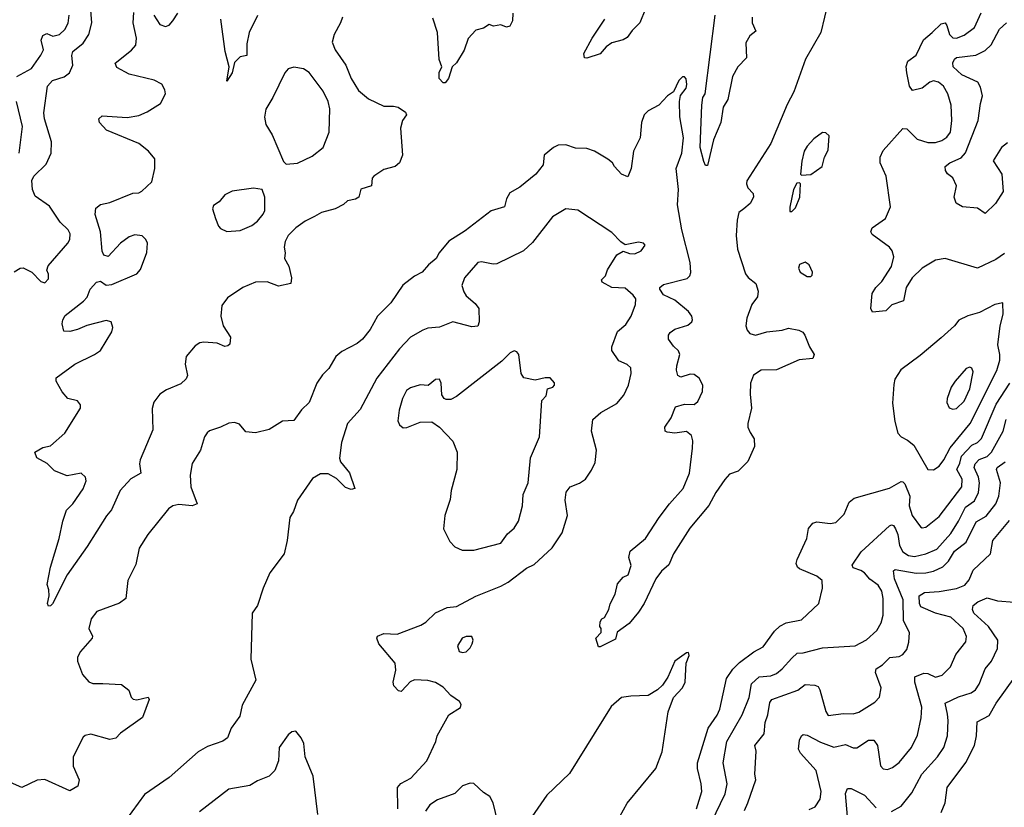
# Model space of a CAD drawing. Extents: x 1468344 to 1613994, y 525695 to 643861.
# Tile 388 of 427: x 1584754 to 1589894, y 607402 to 611512. Entities that reach past the tile are written whole.
import ezdxf

# ---------------------------------------------------------------- set-up
doc = ezdxf.new("R2010")
doc.units = 0

msp = doc.modelspace()

# ---------------------------------------------------------------- linework, layer by layer
at = {"layer": '0CON10XD'}
for points in [[(1584725, 610196.5), (1584755.5, 610214.5), (1584772.5, 610217.5), (1584817.5, 610195), (1584865, 610146), (1584885, 610139.2), (1584905, 610160), (1584904.2, 610184.2), (1584895.8, 610205), (1584902.5, 610227.5), (1585004.4, 610345), (1585015.5, 610365), (1585018.1, 610395), (1585007.5, 610415), (1584965.4, 610455.4), (1584908.9, 610538.9), (1584835, 610590.8), (1584820.9, 610625), (1584817.6, 610672.4), (1584828.1, 610695), (1584892.2, 610757.8), (1584918.5, 610815), (1584919.6, 610875), (1584883.1, 610995), (1584879.2, 611025), (1584899.4, 611165), (1584924.2, 611195), (1584986, 611214), (1585013.3, 611235), (1585030.9, 611275), (1585025.6, 611325), (1585031.1, 611345), (1585085, 611388.4), (1585115.3, 611435), (1585130, 611495), (1585121.3, 611605)], [(1588974.4, 611605), (1588936.2, 611445), (1588856.1, 611305), (1588794.7, 611135), (1588760.6, 611069.4), (1588675.4, 610865), (1588549.8, 610670.2), (1588547.8, 610655), (1588554.5, 610635), (1588583.3, 610605), (1588584.5, 610585), (1588567.6, 610552.4), (1588534, 610524), (1588507.8, 610505), (1588498.8, 610465), (1588493.9, 610385), (1588502, 610315), (1588543.8, 610185), (1588556.7, 610166.7), (1588597.1, 610135), (1588610, 610095), (1588605.8, 610065), (1588576.9, 610025), (1588550.4, 609955), (1588545.6, 609915), (1588551.1, 609891.1), (1588565, 609874.3), (1588595, 609865.6), (1588655, 609883.1), (1588735, 609891.2), (1588767, 609903), (1588821.7, 609891.7), (1588841.7, 609881.7), (1588853.3, 609865), (1588876.7, 609805), (1588902, 609765), (1588895, 609743.8), (1588823.2, 609736.8), (1588705, 609685.6), (1588625, 609683.1), (1588585, 609657.1), (1588569.2, 609615), (1588567.6, 609557.6), (1588574.6, 609485), (1588554.6, 609405), (1588555.5, 609385), (1588567.9, 609357.9), (1588589.2, 609325), (1588590.8, 609285), (1588555, 609206.7), (1588505, 609156.2), (1588459.3, 609140.7), (1588435, 609112.5), (1588387.5, 609045), (1588352.3, 608977.7), (1588251.9, 608858.1), (1588167.5, 608725), (1588142.3, 608667.7), (1588105, 608634), (1588074.2, 608595), (1588014, 608465), (1587985, 608421.2), (1587935, 608361.2), (1587873.3, 608316.7), (1587865, 608280), (1587785, 608240), (1587775, 608240), (1587762.5, 608285), (1587790, 608315), (1587790, 608335), (1587782.5, 608345), (1587785, 608370), (1587792.5, 608385), (1587806.7, 608393.3), (1587830, 608435), (1587836.7, 608463.3), (1587862.5, 608515), (1587875, 608567.5), (1587905, 608603.3), (1587930, 608615), (1587946.4, 608663.6), (1587933.8, 608705), (1587941.7, 608738.3), (1588021.4, 608805), (1588091.8, 608915), (1588145.6, 608985), (1588218.2, 609065), (1588250.8, 609145), (1588265.9, 609275.9), (1588267.5, 609315), (1588261.5, 609341.5), (1588235, 609363.6), (1588174.5, 609354.5), (1588135, 609359.2), (1588123.3, 609365), (1588122, 609385), (1588155.8, 609435), (1588178, 609492), (1588225, 609505.8), (1588275, 609504.2), (1588295, 609518.8), (1588317.9, 609572.1), (1588320, 609605), (1588301.3, 609641.3), (1588275, 609660.8), (1588255, 609662.9), (1588205, 609646.7), (1588190, 609655), (1588182.5, 609682.5), (1588184.3, 609705), (1588200, 609765), (1588193.6, 609783.6), (1588167.9, 609807.9)], [(1584738.6, 611215), (1584815, 611256.7), (1584863.4, 611326.6), (1584877.7, 611355), (1584865.4, 611405), (1584875, 611428.9), (1584895, 611439.1), (1584926.3, 611426.3), (1584962.2, 611435), (1584989.6, 611460.4), (1585006.4, 611493.6), (1585012.8, 611535)], [(1584978.6, 608895), (1584997.9, 608952.1), (1585031.9, 608985), (1585085.3, 609064.7), (1585100.9, 609105), (1585098.1, 609125), (1585075, 609145.6), (1585001.2, 609131.2), (1584935, 609158), (1584896.6, 609196.6), (1584842.5, 609225), (1584833.3, 609255), (1584875, 609280), (1584915, 609288.8), (1584990, 609355), (1585071.2, 609485), (1585071.7, 609501.7), (1585055, 609523.3), (1585005.9, 609535.9), (1584975, 609570), (1584944, 609625), (1584945, 609642.5), (1585042.5, 609715), (1585145, 609764), (1585175, 609786), (1585235, 609883.8), (1585239.4, 609905), (1585232, 609935), (1585205, 609942.7), (1585104.7, 609915.3), (1585055.4, 609894.6), (1585015, 609884.2), (1584985, 609886.7), (1584976, 609925), (1584978.8, 609945), (1584991.7, 609968.3), (1585087.6, 610042.4), (1585105.7, 610064.3), (1585122.5, 610105), (1585155, 610142.5), (1585175, 610147.5), (1585205, 610126.2), (1585235, 610129.2), (1585365, 610186), (1585385, 610208.8), (1585417, 610297), (1585421.5, 610345), (1585413.1, 610365), (1585393.7, 610383.7), (1585355, 610389.1), (1585325, 610379.5), (1585280, 610345), (1585215, 610276.2), (1585192.3, 610282.3), (1585184.1, 610304.1), (1585175.5, 610405), (1585148.5, 610495), (1585152.1, 610527.9), (1585175, 610548), (1585225, 610557.5), (1585345, 610605.7), (1585375, 610608), (1585392.3, 610617.7), (1585444.4, 610665.6), (1585460, 610735), (1585460, 610785), (1585426.4, 610826.4), (1585375, 610865.6), (1585206.2, 610935), (1585171.2, 610975), (1585166.2, 610995), (1585185, 611009.2), (1585315, 611001.2), (1585375, 611012.3), (1585419.1, 611030.9), (1585489.4, 611075), (1585514.2, 611125), (1585512, 611145), (1585495.5, 611175.5), (1585456.6, 611196.6), (1585325, 611227.5), (1585261.7, 611261.7), (1585252.5, 611285), (1585337.4, 611352.6), (1585360.5, 611379.5), (1585362.9, 611415), (1585345.8, 611495), (1585350.3, 611549.7)], [(1586438.9, 611525), (1586428.9, 611495), (1586395, 611433.8), (1586384.4, 611395), (1586400, 611355), (1586456.5, 611275), (1586484.5, 611204.5), (1586522.1, 611142.1), (1586575, 611098.8), (1586655, 611061.2), (1586705, 611061.2), (1586730, 611055), (1586768.3, 611028.3), (1586772.5, 611015), (1586752.5, 610985), (1586742.5, 610945), (1586752.5, 610805), (1586736.2, 610765), (1586713.9, 610746.1), (1586655, 610730), (1586602.5, 610695), (1586593.3, 610685), (1586590, 610645), (1586535, 610627.5), (1586523.6, 610586.4), (1586507.5, 610575), (1586465, 610566.7), (1586445, 610547.5), (1586400, 610525), (1586330, 610505), (1586292.5, 610485), (1586245, 610461.2), (1586195, 610426.2), (1586156.2, 610385), (1586140, 610355), (1586134, 610325), (1586140, 610295), (1586136.2, 610265), (1586158.8, 610225), (1586173.3, 610165), (1586170, 610135), (1586105, 610120.5), (1586045, 610143.8), (1585985, 610142.1), (1585919.2, 610115), (1585839.1, 610060.9), (1585809.1, 610020.9), (1585804.5, 609965.5), (1585816.4, 609915), (1585854.4, 609855), (1585850.7, 609819.3), (1585840.7, 609809.3), (1585825, 609806.2), (1585785, 609824.4), (1585715, 609829.2), (1585694.7, 609825.3), (1585669.3, 609810.7), (1585623.1, 609755), (1585616.9, 609715), (1585630, 609655), (1585622.3, 609637.7), (1585595, 609612.5), (1585519.7, 609580.3), (1585485, 609557.5), (1585454.1, 609515.9), (1585446.2, 609483.8), (1585448.9, 609371.1), (1585383.3, 609215), (1585379.6, 609195), (1585386, 609145), (1585333.2, 609116.8), (1585279.2, 609055), (1585232.5, 608955), (1585206.2, 608923.8), (1585106.7, 608763.3), (1585000.8, 608615), (1584925, 608463.8), (1584915, 608453.3), (1584905, 608452.5), (1584898.8, 608465), (1584908, 608505), (1584906.7, 608536.7), (1584897.5, 608565), (1584914.2, 608655), (1584959.4, 608805), (1584978.6, 608895)], [(1585454.2, 611535), (1585485, 611486.2), (1585515, 611476), (1585535, 611483.8), (1585554, 611505), (1585579.4, 611545)], [(1585995.9, 611534.1), (1585952.5, 611445), (1585938.8, 611385), (1585940, 611325), (1585905, 611317.5), (1585875, 611287.5), (1585863.3, 611235), (1585835, 611190), (1585847.5, 611265), (1585826.9, 611345), (1585803.8, 611513.8)], [(1587328, 611545), (1587326.2, 611505), (1587313, 611477), (1587295, 611473.3), (1587265, 611484), (1587228, 611478), (1587205, 611486.2), (1587175, 611468), (1587135, 611456.7), (1587095, 611413.3), (1587075, 611352.5), (1587034.1, 611285.9), (1587012.5, 611265), (1586992.5, 611205), (1586975, 611182.5), (1586965, 611182.5), (1586943.3, 611205), (1586943.9, 611236.1), (1586957.5, 611265), (1586943.9, 611303.9), (1586934.4, 611445), (1586910.3, 611520.3)], [(1588021.7, 611568.3), (1587991.2, 611495), (1587951.2, 611455), (1587925, 611418), (1587905, 611406), (1587845, 611391.2), (1587815, 611370), (1587785, 611333.3), (1587715, 611310), (1587703, 611313), (1587698.8, 611335), (1587742.5, 611415), (1587809.5, 611515)], [(1588578.5, 611525), (1588578.1, 611495), (1588597.5, 611452.5), (1588565, 611428), (1588545, 611390), (1588548, 611312), (1588503.7, 611266.3), (1588474.5, 611215), (1588450.8, 611095), (1588426.7, 611055), (1588414, 610975), (1588376, 610885), (1588345, 610750), (1588335, 610750), (1588325, 610772.5), (1588306.9, 610845), (1588315.4, 611065.4), (1588321.1, 611105), (1588332, 611125), (1588384.4, 611535.6)], [(1589895, 610291.9), (1589849.8, 610260.2), (1589755, 610214.5), (1589585, 610265.8), (1589535, 610257.1), (1589465, 610215.5), (1589413.8, 610165), (1589382.7, 610115), (1589368.8, 610045), (1589306.8, 610023.2), (1589275, 609992), (1589206.4, 609986.4), (1589198, 610005), (1589205, 610082.5), (1589224, 610115), (1589254.2, 610145), (1589305, 610224.2), (1589318.2, 610275), (1589309.2, 610305), (1589294.5, 610325), (1589205, 610390), (1589197.5, 610405), (1589203.8, 610425), (1589273.3, 610475), (1589300, 610535), (1589278, 610695), (1589246.9, 610765), (1589246.9, 610795), (1589261.7, 610828.3), (1589365, 610944.2), (1589385, 610942), (1589438.8, 610888.8), (1589495, 610871.1), (1589535, 610871.6), (1589568.5, 610881.5), (1589595, 610898.5), (1589612.9, 610925), (1589620.8, 610985), (1589616.8, 611065), (1589600, 611125), (1589576.4, 611165), (1589551.4, 611185), (1589525, 611193.2), (1589504.8, 611185.2), (1589465, 611154.4), (1589415, 611142), (1589399.2, 611165), (1589385.6, 611235), (1589382.2, 611267.8), (1589390, 611295), (1589435, 611325.8), (1589472.8, 611407.2), (1589518, 611445), (1589565, 611490), (1589585, 611495.8), (1589595, 611482), (1589607.6, 611435), (1589625, 611416.7), (1589645, 611414.7), (1589685, 611431.2), (1589738.3, 611471.7), (1589773.4, 611546.6)], [(1589910.4, 610869.6), (1589880.4, 610845), (1589836.7, 610775), (1589880.9, 610705), (1589889.2, 610615), (1589847.8, 610552.2), (1589795, 610501.2), (1589755, 610527.5), (1589675.9, 610535.9), (1589643.8, 610555), (1589632.5, 610585), (1589644.3, 610645), (1589625, 610685.8), (1589597.9, 610707.9), (1589588, 610725), (1589586.2, 610745), (1589610, 610765), (1589668.4, 610791.6), (1589692.4, 610817.6), (1589758.4, 610985), (1589769.2, 611075), (1589780, 611115), (1589770.2, 611160.2), (1589756.7, 611185), (1589673.1, 611223.1), (1589628.2, 611265), (1589625, 611286.2), (1589634, 611306), (1589645.4, 611314.6), (1589745, 611326.6), (1589795, 611350), (1589825, 611380.6), (1589868.6, 611461.4), (1589905.3, 611494.7)], [(1586145, 610757.5), (1586205, 610763.8), (1586281.2, 610798.8), (1586337.5, 610845), (1586369.4, 610925), (1586373, 611047), (1586363.9, 611085), (1586338.9, 611138.9), (1586265, 611236.7), (1586235, 611254.5), (1586185, 611263.3), (1586155.4, 611254.6), (1586138.9, 611235), (1586075.3, 611105), (1586038.4, 611045), (1586032.7, 611002.7), (1586038.1, 610965), (1586071.4, 610911.4), (1586131.7, 610771.7), (1586145, 610757.5)], [(1588167.9, 609807.9), (1588142, 609845), (1588142, 609865), (1588149.7, 609880.3), (1588173.8, 609896.2), (1588242, 609918), (1588262.5, 609935), (1588265.7, 609945), (1588263.3, 609965), (1588245, 609989.5), (1588175, 610048.8), (1588115.5, 610075.5), (1588096, 610105), (1588096.2, 610115), (1588115, 610130.8), (1588238.5, 610161.5), (1588253.1, 610175), (1588257.7, 610192.3), (1588254.7, 610245), (1588211.6, 610415), (1588187.6, 610545), (1588194, 610625), (1588180.9, 610735), (1588210, 610815), (1588219.6, 610895), (1588200.5, 611005), (1588198, 611085), (1588204, 611116), (1588233.1, 611155), (1588237, 611173), (1588232.9, 611202.9), (1588225, 611213.3), (1588215, 611213.8), (1588195, 611193.8), (1588166.7, 611135), (1588136.4, 611113.6), (1588091.2, 611065), (1588034.3, 611035.7), (1588014.3, 611015.7), (1588000.8, 610975), (1587993.5, 610895), (1587957.8, 610825), (1587945.5, 610734.5), (1587928.3, 610691.7), (1587895, 610706.2), (1587858.8, 610745), (1587848.8, 610765), (1587825, 610784.2), (1587755.5, 610825.5), (1587715, 610840), (1587655, 610841.2), (1587605, 610859.2), (1587565, 610857.5), (1587540, 610845), (1587491.2, 610805), (1587487.5, 610755), (1587448.8, 610705), (1587365, 610637.5), (1587312.1, 610607.9), (1587295, 610577.5), (1587285.6, 610534.4), (1587215, 610514.5), (1587079.5, 610410.5), (1586994.6, 610355.4), (1586944.6, 610295.4), (1586928, 610265), (1586887.3, 610232.7), (1586855.9, 610194.1), (1586815, 610173.3), (1586754.1, 610125.9), (1586691.2, 610035), (1586622, 609965), (1586584.4, 609895.6), (1586543.8, 609845), (1586515, 609822), (1586435, 609781.2), (1586405, 609753.8), (1586367.6, 609692.4), (1586335, 609658.8), (1586305.8, 609615), (1586265.7, 609514.3), (1586224.2, 609475.8), (1586185, 609420), (1586125, 609417.5), (1586056.8, 609373.2), (1585984.1, 609355.9), (1585935, 609362), (1585900.5, 609400.5), (1585875, 609410.8), (1585845, 609406.9), (1585802.5, 609385), (1585745, 609366), (1585733.2, 609356.8), (1585719.2, 609335), (1585697.5, 609265), (1585653.8, 609196.2), (1585644.6, 609135.4), (1585646.9, 609075), (1585680, 608985), (1585655, 608974.4), (1585585, 608982.9), (1585553.8, 608975), (1585530.6, 608959.4), (1585423.1, 608825), (1585376.9, 608755), (1585360.9, 608669.1), (1585318.2, 608585), (1585308.2, 608491.8), (1585275, 608466.7), (1585156.8, 608423.2), (1585127.5, 608385), (1585114.3, 608335), (1585133.8, 608295), (1585132.5, 608285), (1585072, 608215), (1585056.2, 608185), (1585056.2, 608165), (1585081.2, 608095), (1585115, 608056.7), (1585135, 608048), (1585188.3, 608048.3), (1585285, 608043.8), (1585324.1, 608014.1), (1585336.4, 607976.4), (1585346.4, 607966.4), (1585365, 607963.8), (1585425, 607976.7), (1585430, 607965), (1585395, 607870), (1585280.6, 607789.4), (1585255, 607763.8), (1585225, 607756.2), (1585125, 607783.3), (1585095, 607776.7), (1585085, 607767.5), (1585033.8, 607665), (1585033.3, 607616.7), (1585063.6, 607546.4), (1585058, 607512), (1585015, 607488.8), (1584885, 607546.7), (1584845, 607544.3), (1584765, 607506), (1584705, 607530.8)], [(1584750.9, 610815), (1584768.2, 610955), (1584737.9, 611085)], [(1588835, 610700), (1588885, 610703.3), (1588943.6, 610746.4), (1588956.1, 610793.9), (1588975, 610830), (1588980, 610905), (1588961.7, 610921.7), (1588945, 610922.5), (1588900.7, 610889.3), (1588865, 610852.5), (1588848.8, 610825), (1588836.4, 610773.6), (1588830, 610705), (1588835, 610700)], [(1588785, 610510), (1588805, 610530), (1588826.7, 610585), (1588830, 610655), (1588825, 610660), (1588811.7, 610658.3), (1588793.9, 610626.1), (1588773.9, 610533.9), (1588775, 610510), (1588785, 610510)], [(1585835, 610406), (1585905, 610412.2), (1585965, 610438), (1585995, 610461.2), (1586025, 610497.5), (1586033.6, 610516.4), (1586033.3, 610585), (1586020, 610625), (1585975, 610632.5), (1585862.7, 610617.3), (1585825, 610598), (1585795, 610561.2), (1585765, 610542.5), (1585761.2, 610525), (1585776, 610475), (1585792, 610435), (1585803, 610423), (1585835, 610406)], [(1586727.5, 607395), (1586726, 607505), (1586743.4, 607526.6), (1586796, 607555), (1586878.6, 607645), (1586925.8, 607745), (1586934.2, 607775), (1586993.8, 607885), (1587055, 607923.3), (1587058.3, 607938.3), (1587050, 607955), (1587005, 607985.8), (1586965, 608029.5), (1586925, 608053.3), (1586885, 608064.5), (1586815, 608068.1), (1586792.6, 608057.4), (1586773.4, 608036.6), (1586745, 608006.7), (1586730.7, 608010.7), (1586706.4, 608036.4), (1586704, 608055), (1586717.7, 608117.7), (1586713.9, 608153.9), (1586628.8, 608255), (1586618.8, 608285), (1586621.2, 608295), (1586655, 608308.6), (1586725, 608305.6), (1586848.1, 608351.9), (1586875, 608368.8), (1586925, 608416.2), (1586985.9, 608444.1), (1587035, 608450.8), (1587135.7, 608504.3), (1587265, 608555.6), (1587303.6, 608576.4), (1587400.6, 608649.4), (1587440.3, 608669.7), (1587533.7, 608756.3), (1587586.5, 608835), (1587614.6, 608925), (1587602.2, 609005), (1587606.7, 609046.7), (1587628, 609075), (1587675.8, 609094.2), (1587707.1, 609115), (1587739.3, 609160.7), (1587758.7, 609201.3), (1587765.4, 609265.4), (1587739.2, 609365), (1587745.8, 609425), (1587788.3, 609461.7), (1587871.3, 609508.7), (1587907.9, 609552.1), (1587932, 609605), (1587946.1, 609665), (1587944.3, 609695), (1587925, 609712.2), (1587881.7, 609731.7), (1587845.5, 609785), (1587844.5, 609805), (1587874.5, 609885), (1587918, 609922), (1587945.4, 609965), (1587969.7, 610025), (1587970.3, 610055), (1587957.3, 610075), (1587915, 610110), (1587845, 610113.8), (1587795, 610142.9), (1587792.2, 610155), (1587812.2, 610175), (1587823.1, 610206.9), (1587871.2, 610285), (1587905, 610303.3), (1587938.3, 610291.7), (1587965, 610289.2), (1587998.8, 610305), (1588020, 610335), (1588010, 610345), (1587985, 610351.2), (1587915, 610337.5), (1587892.3, 610352.3), (1587845, 610402), (1587668.3, 610518.3), (1587605, 610524), (1587536.2, 610483.8), (1587431.5, 610348.5), (1587384.7, 610305.3), (1587245, 610238.6), (1587225, 610235.8), (1587165, 610248), (1587145.8, 610244.2), (1587076, 610164), (1587062.2, 610125), (1587072.1, 610092.1), (1587085, 610070.8), (1587131.4, 610031.4), (1587150.6, 610005), (1587152.2, 609935), (1587145, 609913.1), (1587115, 609909.4), (1587015, 609935.6), (1586945, 609906.9), (1586885, 609901.9), (1586858.2, 609891.8), (1586794.2, 609855.8), (1586736.2, 609795), (1586618.9, 609641.1), (1586531.8, 609478.2), (1586465.4, 609404.6), (1586434.7, 609305.3), (1586424.1, 609224.1), (1586428.8, 609205), (1586475, 609148), (1586503.3, 609065), (1586485, 609060.9), (1586455, 609070.9), (1586407.7, 609117.7), (1586365, 609141.8), (1586325, 609141.3), (1586282.3, 609117.7), (1586204.4, 609005), (1586183.1, 608945), (1586163.6, 608915), (1586150.4, 608795), (1586135.3, 608724.7), (1586060, 608625), (1586024.6, 608545), (1585994.5, 608455.5), (1585967.5, 608415), (1585960, 608175), (1585986, 608065), (1585916, 607936), (1585903, 607877), (1585857.5, 607815), (1585838.8, 607765), (1585815, 607747.5), (1585735, 607719.4), (1585685, 607691.5), (1585535, 607557.1), (1585405, 607469.2), (1585306.2, 607333.8)], [(1588865, 610171.2), (1588885, 610172.5), (1588891.7, 610178.3), (1588892.5, 610195), (1588875, 610232.5), (1588855, 610246.2), (1588825, 610233.8), (1588820, 610215), (1588829.2, 610195), (1588865, 610171.2)], [(1589525, 609163.8), (1589555, 609182.5), (1589579.1, 609215), (1589611.7, 609278.3), (1589715.8, 609404.2), (1589855, 609681.1), (1589870.8, 609735), (1589870.8, 609765), (1589860, 609815), (1589872.6, 609915), (1589888.2, 609975), (1589886.7, 610035), (1589845, 610025.7), (1589765.4, 609984.6), (1589703.4, 609966.6), (1589656.6, 609943.4), (1589634.2, 609915), (1589565, 609851.1), (1589455, 609759.2), (1589353.8, 609685), (1589323.2, 609636.8), (1589317.5, 609607.5), (1589311.2, 609511.2), (1589322, 609415), (1589338.8, 609355), (1589356.2, 609335), (1589388.6, 609318.6), (1589421.7, 609291.7), (1589494.3, 609164.3), (1589525, 609163.8)], [(1587064.2, 608744.2), (1587125, 608744.3), (1587265, 608780), (1587300.7, 608829.3), (1587335, 608858.8), (1587358, 608895), (1587379.2, 608975), (1587383.1, 609035), (1587408.1, 609095), (1587420.6, 609225), (1587466.9, 609335), (1587480, 609525), (1587501.7, 609548.3), (1587510, 609585), (1587537.5, 609595), (1587546, 609604), (1587546.1, 609616.1), (1587523, 609643), (1587497, 609643), (1587445, 609630), (1587385, 609642.5), (1587372, 609665), (1587359.2, 609765), (1587349.4, 609779.4), (1587335, 609784), (1587315, 609774), (1587270.2, 609729.8), (1587035, 609545.7), (1587005, 609530), (1586980.7, 609529.3), (1586970, 609535), (1586958, 609555), (1586954.3, 609615), (1586945, 609635.8), (1586925, 609634), (1586886.2, 609603.8), (1586845, 609606.5), (1586795, 609591.4), (1586773.7, 609576.3), (1586751.9, 609535), (1586734.1, 609474.1), (1586728.8, 609418.8), (1586737, 609397), (1586755, 609382.5), (1586775, 609383.3), (1586845, 609411.2), (1586905, 609413.8), (1586945, 609386.2), (1587015, 609313.3), (1587038, 609255), (1587035.7, 609165), (1587006, 609055), (1587001.2, 609008.8), (1586974.2, 608925), (1586966.2, 608855), (1586999.5, 608789.5), (1587025, 608762), (1587064.2, 608744.2)], [(1589625, 609479.4), (1589645, 609482.5), (1589685, 609521.8), (1589714.7, 609585), (1589731.1, 609675), (1589725, 609693.8), (1589715, 609698.6), (1589695, 609691.4), (1589637.8, 609625), (1589617.5, 609595), (1589596.7, 609535), (1589594.6, 609514.6), (1589606.7, 609486.7), (1589625, 609479.4)], [(1588286.7, 607395), (1588314.5, 607485), (1588312.2, 607525), (1588291.8, 607605), (1588292.2, 607635), (1588348.7, 607815), (1588395, 607882.9), (1588409.1, 607915), (1588444.6, 608075), (1588476.9, 608123.1), (1588512.4, 608157.6), (1588587.1, 608212.9), (1588635, 608239.2), (1588695, 608320.8), (1588722.8, 608347.2), (1588755, 608364), (1588835, 608380.8), (1588926, 608465), (1588945.6, 608545), (1588942.9, 608585), (1588915, 608608.6), (1588825, 608645.8), (1588814.2, 608655), (1588808.1, 608675), (1588812.2, 608695), (1588864.2, 608805), (1588872.4, 608857.6), (1588895, 608884.3), (1588915, 608891.9), (1588985, 608883.3), (1589015, 608888.9), (1589059.1, 608930.9), (1589085, 608993.8), (1589110, 609015), (1589295, 609067.3), (1589355, 609102.5), (1589365, 609101.1), (1589375, 609089.2), (1589400.9, 609025), (1589397.8, 608975), (1589413.3, 608925), (1589456.4, 608866.4), (1589465, 608860.6), (1589485, 608864.5), (1589555, 608919.6), (1589671.8, 609075), (1589674.2, 609115), (1589647.1, 609165), (1589662.3, 609197.7), (1589670.4, 609235), (1589725, 609291.9), (1589755, 609306.4), (1589775, 609326.4), (1589851.9, 609505), (1589922.5, 609615)], [(1588365.7, 607324.3), (1588437.5, 607472.5), (1588446.7, 607525), (1588426.7, 607635), (1588446.5, 607745), (1588525.6, 607884.4), (1588562.6, 607975), (1588574.1, 608045.9), (1588615, 608083.8), (1588675, 608088.1), (1588705, 608100.6), (1588735.2, 608124.8), (1588785, 608180.6), (1588813.5, 608206.5), (1588845, 608208.9), (1588945, 608234.4), (1589115, 608245.4), (1589175, 608276.2), (1589228, 608325), (1589251.2, 608365), (1589261.9, 608405), (1589262.4, 608492.4), (1589255, 608529.2), (1589235, 608561.1), (1589191.7, 608591.7), (1589164.4, 608625), (1589145, 608638.5), (1589105, 608651.5), (1589099.4, 608665), (1589146.4, 608735), (1589295, 608871.4), (1589305, 608876.7), (1589315, 608871.9), (1589326.8, 608855), (1589338.9, 608825), (1589347.8, 608767.8), (1589365, 608735.4), (1589395, 608715.3), (1589425, 608711.6), (1589485, 608724.2), (1589541.5, 608748.5), (1589615, 608830.9), (1589656, 608895), (1589691.6, 608968.4), (1589738.8, 609001.2), (1589760.3, 609045), (1589765.7, 609095), (1589759.8, 609125), (1589737.3, 609175), (1589742.2, 609195), (1589763, 609217), (1589805, 609233), (1589828.3, 609255), (1589888.1, 609365), (1589904.9, 609425.1)], [(1588538.5, 607385), (1588554.7, 607425.3), (1588597.5, 607545), (1588592.2, 607575), (1588599.5, 607695), (1588591.9, 607725), (1588641.1, 607785), (1588645.6, 607845), (1588660, 607885), (1588670.8, 607949.2), (1588680, 607965), (1588817, 608013), (1588855, 608043.3), (1588905, 608040), (1588921.7, 608031.7), (1588931.1, 608015), (1588962.8, 607902.8), (1588975, 607881.2), (1589055, 607891.5), (1589105, 607890.4), (1589135, 607898.2), (1589219.2, 607950.8), (1589242.6, 607977.4), (1589250.9, 608025), (1589221.3, 608105), (1589224.5, 608125), (1589259.2, 608145), (1589296.8, 608183.2), (1589345, 608189.2), (1589365, 608199.6), (1589386.1, 608225), (1589396.2, 608263.8), (1589398.9, 608315), (1589368.2, 608375), (1589367, 608485), (1589320.8, 608595), (1589315, 608636.2), (1589325, 608643.5), (1589435, 608623.7), (1589485, 608625.2), (1589525, 608633.6), (1589573.7, 608656.3), (1589603.4, 608686.6), (1589635, 608739.2), (1589694.8, 608785.2), (1589747.5, 608892.5), (1589799.1, 608920.9), (1589849.7, 608985), (1589865.8, 609025), (1589875.3, 609095), (1589852.9, 609165), (1589857.3, 609175), (1589899.1, 609205)], [(1588875, 607391.4), (1588906.2, 607405), (1588933.1, 607445), (1588938.8, 607485), (1588912.5, 607595), (1588830, 607685), (1588820.4, 607705), (1588825, 607752.5), (1588835, 607775.8), (1588845, 607781.4), (1588865, 607778.1), (1588935, 607742.1), (1589005, 607716.2), (1589065, 607730), (1589105, 607713.1), (1589125, 607713.1), (1589185, 607752.7), (1589212.8, 607752.8), (1589231.5, 607725), (1589248.8, 607618.8), (1589262.6, 607602.6), (1589285, 607600), (1589310.9, 607609.1), (1589345, 607636.5), (1589410, 607715), (1589441, 607779), (1589460.9, 607869.1), (1589464.6, 607925), (1589426.5, 608055), (1589426.9, 608083.1), (1589475, 608101.9), (1589495, 608100), (1589535, 608081.9), (1589569.1, 608090.9), (1589613.3, 608135), (1589641.2, 608198.8), (1589693.3, 608265), (1589697.2, 608292.8), (1589680.4, 608335), (1589615, 608394.1), (1589535, 608415.2), (1589459, 608449), (1589451, 608465), (1589449.4, 608505), (1589477, 608523), (1589555, 608528.2), (1589645, 608544), (1589688.7, 608561.3), (1589711, 608589), (1589731, 608639), (1589821.9, 608725), (1589834.7, 608795), (1589921.8, 608898.2)], [(1589305, 607380), (1589355, 607408.6), (1589411.8, 607478.2), (1589464.6, 607575), (1589545.5, 607665), (1589578.8, 607715), (1589597.8, 607775), (1589602, 607855), (1589598, 607888), (1589585, 607945.8), (1589655, 607978.9), (1589720.5, 607999.5), (1589743.1, 608015), (1589762.7, 608045), (1589795, 608124), (1589826.7, 608165), (1589858.7, 608231.3), (1589861.4, 608275), (1589811.8, 608345), (1589734.4, 608415), (1589728.6, 608435), (1589732.5, 608455), (1589756.4, 608473.6), (1589805, 608494.5), (1589858.9, 608478.9), (1589948.1, 608471.9)], [(1587065, 608210), (1587085, 608214), (1587105.6, 608234.4), (1587116, 608255), (1587121.2, 608275), (1587113.9, 608293.9), (1587085, 608294.2), (1587064.5, 608285.5), (1587040, 608245), (1587047.5, 608215), (1587065, 608210)], [(1587848.1, 607285), (1587926, 607424), (1588074.5, 607605.5), (1588108.7, 607691.3), (1588139.7, 607900.3), (1588167.5, 607975), (1588214.3, 608025), (1588228.5, 608055), (1588233.8, 608155), (1588248.8, 608195), (1588245, 608210), (1588235, 608207.5), (1588174.3, 608165), (1588138.3, 608081.7), (1588110.3, 608039.7), (1588083.8, 608015), (1588034.4, 607985.6), (1587945, 607981.5), (1587895, 607976), (1587841.8, 607928.2), (1587625, 607578.8), (1587506.2, 607465), (1587428.3, 607351.7)], [(1589565, 607374.3), (1589586.4, 607425), (1589596.4, 607505), (1589694.2, 607635.8), (1589738.4, 607725), (1589749.7, 607775), (1589752.1, 607847.9), (1589815, 607881.8), (1589852.6, 607945), (1589949.5, 608080.5)], [(1586311.2, 607365), (1586285.6, 607565), (1586244, 607665), (1586236.7, 607735), (1586223.3, 607765), (1586195, 607800), (1586175, 607796.2), (1586155, 607780), (1586109.2, 607715), (1586104.5, 607645.5), (1586085.6, 607595), (1586056.9, 607565), (1585995, 607539.5), (1585955, 607515.6), (1585845, 607496.7), (1585691.7, 607378.3)], [(1587250, 607325), (1587226, 607425), (1587208.2, 607458.2), (1587175, 607480), (1587125, 607527.1), (1587105, 607528.8), (1587066.1, 607513.9), (1587026.4, 607473.6), (1586935, 607441.5), (1586894.3, 607415), (1586871.9, 607381.9)], [(1589075.3, 607355), (1589065.6, 607474.4), (1589075, 607500), (1589095, 607500.6), (1589165, 607465.4), (1589225, 607400)]]:
    msp.add_lwpolyline(points, dxfattribs=at)

doc.saveas('drawing.dxf')
